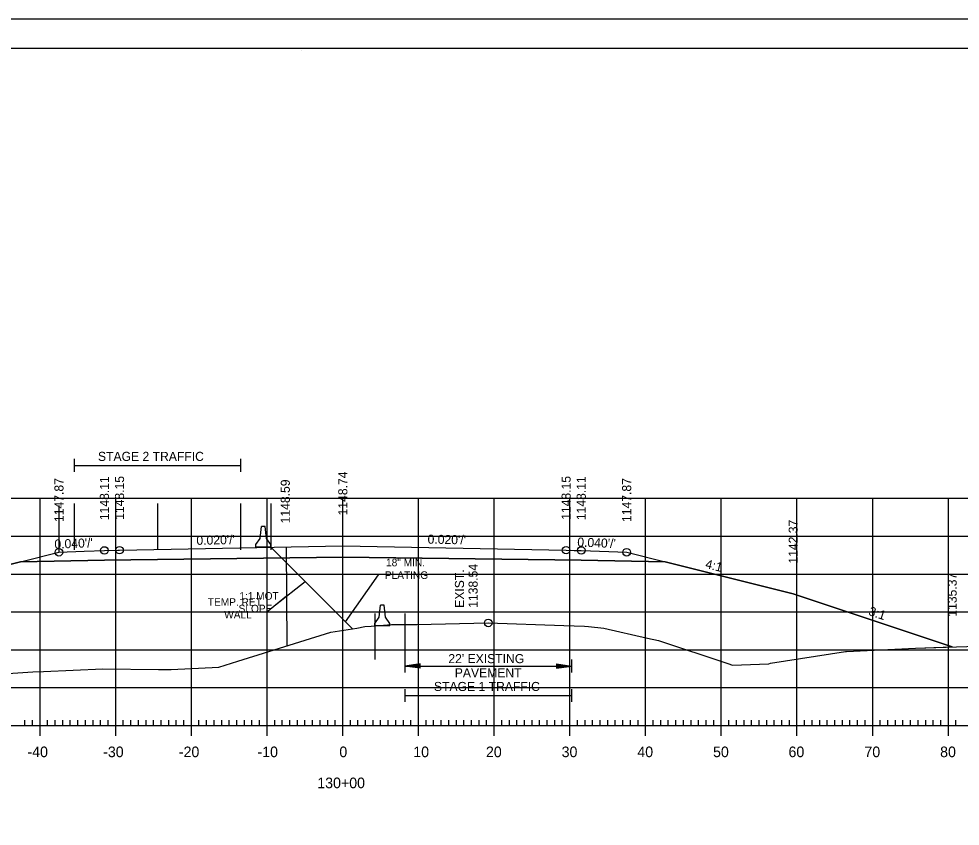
# Model space of a CAD drawing. Extents: x 1322838 to 1324533, y 339903 to 351025.
# Drawn here: x 1323660.9 to 1323785.3, y 341716.5 to 341823.2 of the extents above; entities that cross this region are included whole.
import ezdxf

# ---------------------------------------------------------------- set-up
doc = ezdxf.new("R2010")
doc.units = 0
for name, color, linetype in [('R_Alt Surface', 7, 'Continuous'), ('R_Axis', 7, 'Continuous'), ('R_Axis Annot', 7, 'Continuous'), ('R_Border', 7, 'Continuous'), ('R_Exist Surface', 7, 'Continuous'), ('R_Fin Surface', 7, 'Continuous'), ('R_Fin Surface Annot', 7, 'Continuous'), ('R_Grid', 7, 'Continuous'), ('R_MOT', 7, 'Continuous'), ('R_No Plot', 7, 'Continuous'), ('R_Xsect Elev', 7, 'Continuous')]:
    doc.layers.add(name, color=color, linetype=linetype)

msp = doc.modelspace()

# ---------------------------------------------------------------- linework, layer by layer
at = {"layer": 'R_Alt Surface'}
msp.add_lwpolyline([(1323661.12, 341751.4), (1323672.22, 341751.62), (1323703.72, 341752.05), (1323735.22, 341751.62), (1323746.31, 341751.4)], dxfattribs=at)
at = {"layer": 'R_Axis'}
for p, q in [((1323663.72, 341728.41), (1323663.72, 341731.21)), ((1323673.72, 341728.41), (1323673.72, 341731.21)), ((1323683.72, 341728.41), (1323683.72, 341731.21)), ((1323693.72, 341728.41), (1323693.72, 341731.21)), ((1323703.72, 341728.41), (1323703.72, 341731.21)), ((1323713.72, 341728.41), (1323713.72, 341731.21)), ((1323723.72, 341728.41), (1323723.72, 341731.21)), ((1323733.72, 341728.41), (1323733.72, 341731.21)), ((1323743.72, 341728.41), (1323743.72, 341731.21)), ((1323753.72, 341728.41), (1323753.72, 341731.21)), ((1323763.72, 341728.41), (1323763.72, 341731.21)), ((1323773.72, 341728.41), (1323773.72, 341731.21)), ((1323783.72, 341728.41), (1323783.72, 341731.21)), ((1323563.72, 341729.81), (1323843.72, 341729.81)), ((1323661.72, 341729.81), (1323661.72, 341730.51)), ((1323662.72, 341729.81), (1323662.72, 341730.51)), ((1323664.72, 341729.81), (1323664.72, 341730.51)), ((1323665.72, 341729.81), (1323665.72, 341730.51)), ((1323666.72, 341729.81), (1323666.72, 341730.51)), ((1323667.72, 341729.81), (1323667.72, 341730.51)), ((1323668.72, 341729.81), (1323668.72, 341730.51)), ((1323669.72, 341729.81), (1323669.72, 341730.51)), ((1323670.72, 341729.81), (1323670.72, 341730.51)), ((1323671.72, 341729.81), (1323671.72, 341730.51)), ((1323672.72, 341729.81), (1323672.72, 341730.51)), ((1323674.72, 341729.81), (1323674.72, 341730.51)), ((1323675.72, 341729.81), (1323675.72, 341730.51)), ((1323676.72, 341729.81), (1323676.72, 341730.51)), ((1323677.72, 341729.81), (1323677.72, 341730.51)), ((1323678.72, 341729.81), (1323678.72, 341730.51)), ((1323679.72, 341729.81), (1323679.72, 341730.51)), ((1323680.72, 341729.81), (1323680.72, 341730.51)), ((1323681.72, 341729.81), (1323681.72, 341730.51)), ((1323682.72, 341729.81), (1323682.72, 341730.51)), ((1323684.72, 341729.81), (1323684.72, 341730.51)), ((1323685.72, 341729.81), (1323685.72, 341730.51)), ((1323686.72, 341729.81), (1323686.72, 341730.51)), ((1323687.72, 341729.81), (1323687.72, 341730.51)), ((1323688.72, 341729.81), (1323688.72, 341730.51)), ((1323689.72, 341729.81), (1323689.72, 341730.51)), ((1323690.72, 341729.81), (1323690.72, 341730.51)), ((1323691.72, 341729.81), (1323691.72, 341730.51)), ((1323692.72, 341729.81), (1323692.72, 341730.51)), ((1323694.72, 341729.81), (1323694.72, 341730.51)), ((1323695.72, 341729.81), (1323695.72, 341730.51)), ((1323696.72, 341729.81), (1323696.72, 341730.51)), ((1323697.72, 341729.81), (1323697.72, 341730.51)), ((1323698.72, 341729.81), (1323698.72, 341730.51)), ((1323699.72, 341729.81), (1323699.72, 341730.51)), ((1323700.72, 341729.81), (1323700.72, 341730.51)), ((1323701.72, 341729.81), (1323701.72, 341730.51)), ((1323702.72, 341729.81), (1323702.72, 341730.51)), ((1323704.72, 341729.81), (1323704.72, 341730.51)), ((1323705.72, 341729.81), (1323705.72, 341730.51)), ((1323706.72, 341729.81), (1323706.72, 341730.51)), ((1323707.72, 341729.81), (1323707.72, 341730.51)), ((1323708.72, 341729.81), (1323708.72, 341730.51)), ((1323709.72, 341729.81), (1323709.72, 341730.51)), ((1323710.72, 341729.81), (1323710.72, 341730.51)), ((1323711.72, 341729.81), (1323711.72, 341730.51)), ((1323712.72, 341729.81), (1323712.72, 341730.51)), ((1323714.72, 341729.81), (1323714.72, 341730.51)), ((1323715.72, 341729.81), (1323715.72, 341730.51)), ((1323716.72, 341729.81), (1323716.72, 341730.51)), ((1323717.72, 341729.81), (1323717.72, 341730.51)), ((1323718.72, 341729.81), (1323718.72, 341730.51)), ((1323719.72, 341729.81), (1323719.72, 341730.51)), ((1323720.72, 341729.81), (1323720.72, 341730.51)), ((1323721.72, 341729.81), (1323721.72, 341730.51)), ((1323722.72, 341729.81), (1323722.72, 341730.51)), ((1323724.72, 341729.81), (1323724.72, 341730.51)), ((1323725.72, 341729.81), (1323725.72, 341730.51)), ((1323726.72, 341729.81), (1323726.72, 341730.51)), ((1323727.72, 341729.81), (1323727.72, 341730.51)), ((1323728.72, 341729.81), (1323728.72, 341730.51)), ((1323729.72, 341729.81), (1323729.72, 341730.51)), ((1323730.72, 341729.81), (1323730.72, 341730.51)), ((1323731.72, 341729.81), (1323731.72, 341730.51)), ((1323732.72, 341729.81), (1323732.72, 341730.51)), ((1323734.72, 341729.81), (1323734.72, 341730.51)), ((1323735.72, 341729.81), (1323735.72, 341730.51)), ((1323736.72, 341729.81), (1323736.72, 341730.51)), ((1323737.72, 341729.81), (1323737.72, 341730.51)), ((1323738.72, 341729.81), (1323738.72, 341730.51)), ((1323739.72, 341729.81), (1323739.72, 341730.51)), ((1323740.72, 341729.81), (1323740.72, 341730.51)), ((1323741.72, 341729.81), (1323741.72, 341730.51)), ((1323742.72, 341729.81), (1323742.72, 341730.51)), ((1323744.72, 341729.81), (1323744.72, 341730.51)), ((1323745.72, 341729.81), (1323745.72, 341730.51)), ((1323746.72, 341729.81), (1323746.72, 341730.51)), ((1323747.72, 341729.81), (1323747.72, 341730.51)), ((1323748.72, 341729.81), (1323748.72, 341730.51)), ((1323749.72, 341729.81), (1323749.72, 341730.51)), ((1323750.72, 341729.81), (1323750.72, 341730.51)), ((1323751.72, 341729.81), (1323751.72, 341730.51)), ((1323752.72, 341729.81), (1323752.72, 341730.51)), ((1323754.72, 341729.81), (1323754.72, 341730.51)), ((1323755.72, 341729.81), (1323755.72, 341730.51)), ((1323756.72, 341729.81), (1323756.72, 341730.51)), ((1323757.72, 341729.81), (1323757.72, 341730.51)), ((1323758.72, 341729.81), (1323758.72, 341730.51)), ((1323759.72, 341729.81), (1323759.72, 341730.51)), ((1323760.72, 341729.81), (1323760.72, 341730.51)), ((1323761.72, 341729.81), (1323761.72, 341730.51)), ((1323762.72, 341729.81), (1323762.72, 341730.51)), ((1323764.72, 341729.81), (1323764.72, 341730.51)), ((1323765.72, 341729.81), (1323765.72, 341730.51)), ((1323766.72, 341729.81), (1323766.72, 341730.51)), ((1323767.72, 341729.81), (1323767.72, 341730.51)), ((1323768.72, 341729.81), (1323768.72, 341730.51)), ((1323769.72, 341729.81), (1323769.72, 341730.51)), ((1323770.72, 341729.81), (1323770.72, 341730.51)), ((1323771.72, 341729.81), (1323771.72, 341730.51)), ((1323772.72, 341729.81), (1323772.72, 341730.51)), ((1323774.72, 341729.81), (1323774.72, 341730.51)), ((1323775.72, 341729.81), (1323775.72, 341730.51)), ((1323776.72, 341729.81), (1323776.72, 341730.51)), ((1323777.72, 341729.81), (1323777.72, 341730.51)), ((1323778.72, 341729.81), (1323778.72, 341730.51)), ((1323779.72, 341729.81), (1323779.72, 341730.51)), ((1323780.72, 341729.81), (1323780.72, 341730.51)), ((1323781.72, 341729.81), (1323781.72, 341730.51)), ((1323782.72, 341729.81), (1323782.72, 341730.51)), ((1323784.72, 341729.81), (1323784.72, 341730.51))]:
    msp.add_line(p, q, dxfattribs=at)
at = {"layer": 'R_Axis Annot'}
for p, q in [((1323668.22, 341765.01), (1323668.22, 341763.31)), ((1323690.22, 341765.01), (1323690.22, 341763.31)), ((1323668.22, 341764.16), (1323690.22, 341764.16)), ((1323711.93, 341738.5), (1323711.93, 341736.8)), ((1323733.93, 341738.5), (1323733.93, 341736.8)), ((1323713.93, 341737.95), (1323711.93, 341737.65)), ((1323713.93, 341737.35), (1323711.93, 341737.65)), ((1323711.93, 341737.65), (1323733.93, 341737.65)), ((1323713.93, 341737.9), (1323712.26, 341737.65)), ((1323713.93, 341737.4), (1323712.26, 341737.65)), ((1323713.93, 341737.85), (1323712.61, 341737.65)), ((1323713.93, 341737.45), (1323712.61, 341737.65)), ((1323713.93, 341737.8), (1323712.94, 341737.65)), ((1323713.93, 341737.5), (1323712.94, 341737.65)), ((1323713.93, 341737.75), (1323713.28, 341737.65)), ((1323713.93, 341737.55), (1323713.28, 341737.65)), ((1323713.93, 341737.7), (1323713.61, 341737.65)), ((1323713.93, 341737.6), (1323713.61, 341737.65)), ((1323713.93, 341737.35), (1323713.93, 341737.95)), ((1323731.93, 341737.95), (1323733.93, 341737.65)), ((1323731.93, 341737.95), (1323731.93, 341737.35)), ((1323731.93, 341737.9), (1323733.6, 341737.65)), ((1323731.93, 341737.85), (1323733.25, 341737.65)), ((1323731.93, 341737.8), (1323732.92, 341737.65)), ((1323731.93, 341737.75), (1323732.58, 341737.65)), ((1323731.93, 341737.7), (1323732.25, 341737.65)), ((1323731.93, 341737.35), (1323733.93, 341737.65)), ((1323731.93, 341737.55), (1323732.58, 341737.65)), ((1323731.93, 341737.45), (1323733.25, 341737.65)), ((1323731.93, 341737.4), (1323733.6, 341737.65)), ((1323731.93, 341737.5), (1323732.92, 341737.65)), ((1323731.93, 341737.6), (1323732.25, 341737.65)), ((1323711.93, 341734.61), (1323711.93, 341732.91)), ((1323733.93, 341734.61), (1323733.93, 341732.91)), ((1323711.93, 341733.76), (1323733.93, 341733.76))]:
    msp.add_line(p, q, dxfattribs=at)
at = {"layer": 'R_Border'}
for p, q in [((1323545.72, 341819.27), (1323861.9, 341819.27)), ((1323698.24, 341819.01), (1323698.24, 341819.01)), ((1323698.24, 341819.01), (1323698.24, 341819.01))]:
    msp.add_line(p, q, dxfattribs=at)
at = {"layer": 'R_Exist Surface'}
msp.add_lwpolyline([(1323641.11, 341735.43), (1323662.78, 341736.89), (1323664.16, 341736.95), (1323672.01, 341737.3), (1323679.39, 341737.19), (1323680.35, 341737.18), (1323681.05, 341737.21), (1323687.36, 341737.49), (1323689.85, 341738.29), (1323702.13, 341742.11), (1323705.56, 341742.67), (1323706.64, 341742.86), (1323707.46, 341742.91), (1323710.14, 341743.12), (1323713.49, 341743.16), (1323722.93, 341743.35), (1323732.9, 341743), (1323735.66, 341742.91), (1323736.16, 341742.87), (1323738.2, 341742.67), (1323743.97, 341741.35), (1323745.43, 341741.02), (1323754.59, 341737.97), (1323755.18, 341737.76), (1323759.95, 341737.96), (1323759.99, 341737.96), (1323760.23, 341738.02), (1323770.15, 341739.59), (1323770.25, 341739.59), (1323779.39, 341740.03), (1323790.21, 341740.35)], dxfattribs=at)
at = {"layer": 'R_Fin Surface'}
msp.add_lwpolyline([(1323614.05, 341737.12), (1323614.05, 341737.12), (1323644.22, 341747.18), (1323661.12, 341751.4), (1323666.22, 341752.68), (1323669.55, 341752.81), (1323672.22, 341752.92), (1323673.98, 341752.95), (1323674.22, 341752.96), (1323703.72, 341753.55), (1323733.22, 341752.96), (1323734.3, 341752.93), (1323735.22, 341752.92), (1323738.88, 341752.77), (1323741.22, 341752.68), (1323746.31, 341751.4), (1323763.22, 341747.18), (1323784.22, 341740.17)], dxfattribs=at)
at = {"layer": 'R_Grid'}
for p, q in [((1323563.72, 341759.81), (1323843.72, 341759.81)), ((1323663.72, 341729.81), (1323663.72, 341759.81)), ((1323673.72, 341729.81), (1323673.72, 341759.81)), ((1323683.72, 341729.81), (1323683.72, 341759.81)), ((1323693.72, 341729.81), (1323693.72, 341759.81)), ((1323703.72, 341729.81), (1323703.72, 341759.81)), ((1323713.72, 341729.81), (1323713.72, 341759.81)), ((1323723.72, 341729.81), (1323723.72, 341759.81)), ((1323733.72, 341729.81), (1323733.72, 341759.81)), ((1323743.72, 341729.81), (1323743.72, 341759.81)), ((1323753.72, 341729.81), (1323753.72, 341759.81)), ((1323763.72, 341729.81), (1323763.72, 341759.81)), ((1323773.72, 341729.81), (1323773.72, 341759.81)), ((1323783.72, 341729.81), (1323783.72, 341759.81)), ((1323563.72, 341754.81), (1323843.72, 341754.81)), ((1323563.72, 341749.81), (1323843.72, 341749.81)), ((1323563.72, 341744.81), (1323843.72, 341744.81)), ((1323563.72, 341739.81), (1323843.72, 341739.81)), ((1323563.72, 341734.81), (1323843.72, 341734.81)), ((1323563.72, 341729.81), (1323843.72, 341729.81))]:
    msp.add_line(p, q, dxfattribs=at)
at = {"layer": 'R_MOT'}
for p, q in [((1323692.8, 341754.52), (1323692.96, 341756.1)), ((1323693.21, 341756.1), (1323692.96, 341756.1)), ((1323693.46, 341756.1), (1323693.21, 341756.1)), ((1323693.63, 341754.52), (1323693.46, 341756.1)), ((1323692.22, 341753.69), (1323692.8, 341754.52)), ((1323694.22, 341753.69), (1323693.63, 341754.52)), ((1323692.21, 341753.36), (1323692.22, 341753.69)), ((1323694.22, 341753.36), (1323692.21, 341753.36)), ((1323694.22, 341753.36), (1323694.22, 341753.69)), ((1323696.26, 341746.86), (1323693.64, 341744.74)), ((1323708.51, 341744.11), (1323708.68, 341745.7)), ((1323708.93, 341745.7), (1323708.68, 341745.7)), ((1323709.18, 341745.7), (1323708.93, 341745.7)), ((1323709.35, 341744.11), (1323709.18, 341745.7)), ((1323707.93, 341742.95), (1323707.94, 341743.28)), ((1323707.94, 341743.28), (1323708.51, 341744.11)), ((1323709.94, 341743.28), (1323709.35, 341744.11)), ((1323709.93, 341742.95), (1323709.94, 341743.28)), ((1323709.93, 341742.95), (1323707.93, 341742.95))]:
    msp.add_line(p, q, dxfattribs=at)
msp.add_lwpolyline([(1323696.22, 341753.4), (1323696.31, 341740.3)], dxfattribs=at)
at = {"layer": 'R_No Plot'}
for p, q in [((1323533.31, 341823.16), (1323866.65, 341823.16)), ((1323666.22, 341758.86), (1323666.22, 341752.76)), ((1323668.22, 341759.12), (1323668.22, 341753.01)), ((1323679.22, 341759.12), (1323679.22, 341753.01)), ((1323690.22, 341759.12), (1323690.22, 341753.01)), ((1323694.22, 341759.12), (1323694.22, 341753.01)), ((1323705, 341742.57), (1323694.22, 341753.36)), ((1323704.07, 341743.5), (1323708.44, 341749.69)), ((1323694.84, 341745.72), (1323698.73, 341748.84)), ((1323707.93, 341744.61), (1323707.93, 341738.5)), ((1323711.93, 341744.61), (1323711.93, 341738.5))]:
    msp.add_line(p, q, dxfattribs=at)
for points in [[(1323533.31, 341823.16), (1323866.65, 341823.16), (1323866.65, 341609.82), (1323533.31, 341609.82)], [(1323779.64, 341819.27), (1323799.26, 341819.27), (1323799.26, 341809.39), (1323815.37, 341809.39), (1323838.57, 341809.39), (1323838.57, 341776.72), (1323861.77, 341776.72), (1323861.9, 341613.81), (1323545.72, 341613.81), (1323545.72, 341819.27)]]:
    msp.add_lwpolyline(points, close=True, dxfattribs=at)
msp.add_lwpolyline([(1323641.11, 341735.43), (1323662.78, 341736.89), (1323664.16, 341736.95), (1323672.01, 341737.3), (1323679.39, 341737.19), (1323680.35, 341737.18), (1323681.05, 341737.21), (1323687.36, 341737.49), (1323689.85, 341738.29), (1323702.13, 341742.11), (1323705.56, 341742.67), (1323706.64, 341742.86), (1323707.46, 341742.91), (1323710.14, 341743.12), (1323713.49, 341743.16), (1323722.93, 341743.35), (1323732.9, 341743), (1323735.66, 341742.91), (1323736.16, 341742.87), (1323738.2, 341742.67), (1323743.97, 341741.35), (1323745.43, 341741.02), (1323754.59, 341737.97), (1323755.18, 341737.76), (1323759.95, 341737.96), (1323759.99, 341737.96), (1323760.23, 341738.02), (1323770.15, 341739.59), (1323770.25, 341739.59), (1323779.39, 341740.03), (1323784.22, 341740.17), (1323763.22, 341747.18), (1323746.31, 341751.4), (1323735.22, 341751.62), (1323703.72, 341752.05), (1323672.22, 341751.62), (1323661.12, 341751.4), (1323644.22, 341747.18)], dxfattribs=at)
for centre in [(1323666.22, 341752.68), (1323666.22, 341752.68), (1323672.22, 341752.92), (1323672.22, 341752.92), (1323674.22, 341752.96), (1323674.22, 341752.96), (1323733.22, 341752.96), (1323733.22, 341752.96), (1323735.22, 341752.92), (1323735.22, 341752.92), (1323741.22, 341752.68), (1323741.22, 341752.68), (1323722.93, 341743.35)]:
    msp.add_circle(centre, 0.5, dxfattribs=at)

# ---------------------------------------------------------------- texts
at = {"layer": 'R_Axis Annot'}
for s, height, p in [('STAGE 2 TRAFFIC', 1.2, (1323671.37, 341764.75)), ("22' EXISTING ", 1.2, (1323717.66, 341738.03)), ('PAVEMENT', 1.2, (1323718.51, 341736.16)), ('STAGE 1 TRAFFIC', 1.2, (1323715.76, 341734.35)), ('-40', 1.4, (1323662.06, 341725.61)), ('-30', 1.4, (1323672.06, 341725.61)), ('-20', 1.4, (1323682.06, 341725.61)), ('-10', 1.4, (1323692.45, 341725.61)), ('0', 1.4, (1323703.26, 341725.61)), ('10', 1.4, (1323713.03, 341725.61)), ('20', 1.4, (1323722.63, 341725.61)), ('30', 1.4, (1323732.63, 341725.61)), ('40', 1.4, (1323742.63, 341725.61)), ('50', 1.4, (1323752.63, 341725.61)), ('60', 1.4, (1323762.6, 341725.61)), ('70', 1.4, (1323772.63, 341725.61)), ('80', 1.4, (1323782.63, 341725.61)), ('130+00', 1.4, (1323700.35, 341721.51))]:
    msp.add_text(s, height=height, dxfattribs=at).set_placement(p)
at = {"layer": 'R_Fin Surface Annot'}
for s, rotation, p in [('1148.74', 90, (1323704.32, 341757.55)), ('1147.87', 90, (1323666.82, 341756.68)), ('1148.11', 90, (1323672.82, 341756.92)), ('1148.15', 90, (1323674.82, 341756.96)), ('1148.15', 90, (1323733.82, 341756.96)), ('1148.11', 90, (1323735.82, 341756.92)), ('1147.87', 90, (1323741.82, 341756.68)), ('1142.37', 90, (1323763.82, 341751.18)), ("0.040'/'", 2.2905, (1323665.64, 341753.15)), ("0.020'/'", 1.1458, (1323684.39, 341753.66)), ("0.020'/'", 358.8542, (1323714.91, 341753.82)), ("0.040'/'", 357.7095, (1323734.68, 341753.44)), ('4:1', 345.9638, (1323751.53, 341750.61)), ('1135.37', 90, (1323784.82, 341744.17)), ('3:1', 341.5651, (1323773.09, 341744.41))]:
    msp.add_text(s, height=1.2, rotation=rotation, dxfattribs=at).set_placement(p)
at = {"layer": 'R_MOT'}
for s, p in [('TEMP. RET.', (1323685.89, 341745.61)), ('WALL', (1323688.05, 341743.94))]:
    msp.add_text(s, height=1, dxfattribs=at).set_placement(p)
at = {"layer": 'R_No Plot'}
msp.add_text('1148.59', height=1.2, rotation=90, dxfattribs=at).set_placement((1323696.72, 341756.5))
for s, p in [('18" MIN. ', (1323709.43, 341750.83)), ('PLATING', (1323709.27, 341749.16)), ('1:1 MOT', (1323690.05, 341746.41)), ('SLOPE', (1323689.95, 341744.74))]:
    msp.add_text(s, height=1, dxfattribs=at).set_placement(p)
at = {"layer": 'R_Xsect Elev'}
for s, p in [('1138.54', (1323721.53, 341745.34)), ('EXIST. ', (1323719.73, 341745.34))]:
    msp.add_text(s, height=1.2, rotation=90, dxfattribs=at).set_placement(p)

doc.saveas('drawing.dxf')
